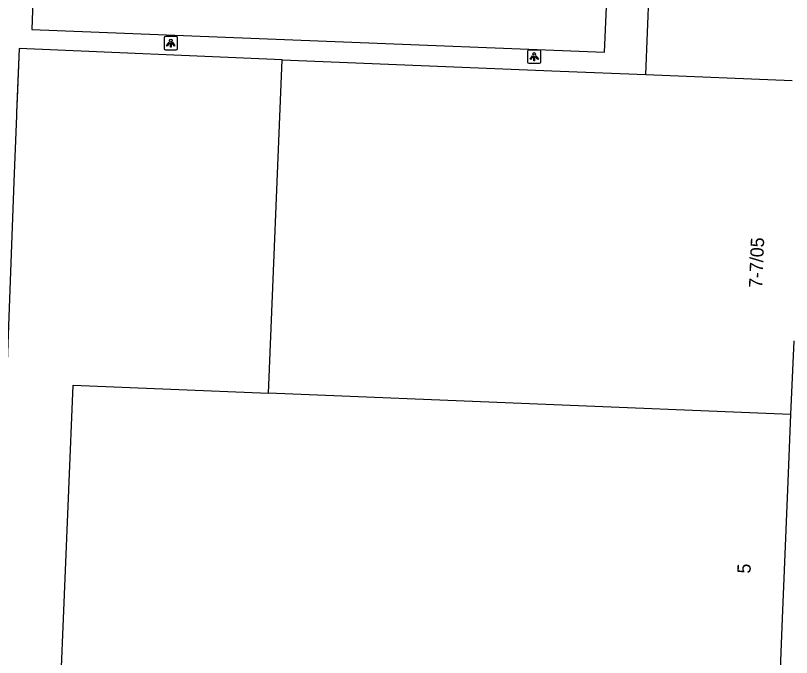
# Model space of a CAD drawing. Extents: x 160732 to 162105, y 387428 to 388479.
# Drawn here: x 161695.1 to 161753.3, y 387610.8 to 387659 of the extents above; entities that cross this region are included whole.
import ezdxf

# ---------------------------------------------------------------- set-up
doc = ezdxf.new("R2010")
doc.units = 0
for name, color, linetype in [('IMGEO_Lichtpunt', 7, 'Continuous'), ('IMGEO_Muur', 7, 'Continuous'), ('IMGEO_Pand', 7, 'Continuous'), ('IMGEO_Pand_nummerreeks', 7, 'Continuous'), ('IMGEO_Voetpad_open', 7, 'Continuous')]:
    doc.layers.add(name, color=color, linetype=linetype)

msp = doc.modelspace()

# ---------------------------------------------------------------- linework, layer by layer
at = {"layer": 'IMGEO_Lichtpunt'}
for p, q in [((161706.229, 387657.301), (161706.229, 387656.494)), ((161706.229, 387657.301), (161706.229, 387656.494)), ((161707.131, 387657.396), (161706.323, 387657.396)), ((161707.131, 387657.396), (161706.323, 387657.396)), ((161707.225, 387656.494), (161707.225, 387657.301)), ((161707.225, 387656.494), (161707.225, 387657.301)), ((161706.323, 387656.4), (161707.131, 387656.4)), ((161706.323, 387656.4), (161707.131, 387656.4)), ((161733.498, 387656.292), (161733.498, 387655.485)), ((161733.498, 387656.292), (161733.498, 387655.485)), ((161734.4, 387656.387), (161733.592, 387656.387)), ((161734.4, 387656.387), (161733.592, 387656.387)), ((161734.494, 387655.485), (161734.494, 387656.292)), ((161734.494, 387655.485), (161734.494, 387656.292)), ((161733.592, 387655.391), (161734.4, 387655.391)), ((161733.592, 387655.391), (161734.4, 387655.391))]:
    msp.add_line(p, q, dxfattribs=at)
for points in [[(161706.603, 387656.965), (161706.642, 387656.937), (161706.454, 387656.675), (161706.416, 387656.702), (161706.603, 387656.965)], [(161706.705, 387656.917), (161706.752, 387656.917), (161706.752, 387656.595), (161706.705, 387656.595), (161706.705, 387656.917)], [(161706.815, 387656.937), (161706.853, 387656.964), (161707.04, 387656.702), (161707.001, 387656.674), (161706.815, 387656.937)], [(161733.872, 387655.956), (161733.911, 387655.928), (161733.723, 387655.666), (161733.685, 387655.693), (161733.872, 387655.956)], [(161733.974, 387655.908), (161734.021, 387655.908), (161734.021, 387655.586), (161733.974, 387655.586), (161733.974, 387655.908)], [(161734.084, 387655.928), (161734.122, 387655.955), (161734.309, 387655.693), (161734.27, 387655.665), (161734.084, 387655.928)]]:
    msp.add_lwpolyline(points, dxfattribs=at)
for centre in [(161706.728, 387657.099), (161733.997, 387656.09)]:
    msp.add_circle(centre, 0.0994, dxfattribs=at)
for centre, start, end in [((161706.323, 387657.301), 90, 180), ((161706.323, 387657.301), 90, 180), ((161707.131, 387657.301), 0, 90), ((161707.131, 387657.301), 0, 90), ((161706.323, 387656.494), 180, 270), ((161706.323, 387656.494), 180, 270), ((161707.131, 387656.494), 270, 0), ((161707.131, 387656.494), 270, 360), ((161733.592, 387656.292), 90, 180), ((161733.592, 387656.292), 90, 180), ((161734.4, 387656.292), 0, 90), ((161734.4, 387656.292), 0, 90), ((161733.592, 387655.485), 180, 270), ((161733.592, 387655.485), 180, 270), ((161734.4, 387655.485), 270, 0), ((161734.4, 387655.485), 270, 360)]:
    msp.add_arc(centre, 0.0946, start, end, dxfattribs=at)
at = {"layer": 'IMGEO_Muur'}
for points in [[(161715.082, 387655.655), (161695.358, 387656.493), (161695.166, 387651.674)], [(161695.166, 387651.674), (161695.158, 387651.477)]]:
    msp.add_lwpolyline(points, dxfattribs=at)
at = {"layer": 'IMGEO_Pand'}
for points in [[(161742.37, 387654.538), (161742.758, 387664.027), (161742.861, 387666.535)], [(161714.058, 387630.638), (161715.082, 387655.655)], [(161715.082, 387655.655), (161735.935, 387654.801), (161742.37, 387654.538)], [(161742.37, 387654.538), (161753.363, 387654.105)], [(161753.466, 387634.571), (161753.239, 387629.036)], [(161752.276, 387605.501), (161698.439, 387607.705), (161699.402, 387631.238), (161714.058, 387630.638)], [(161753.239, 387629.036), (161714.058, 387630.638)], [(161753.239, 387629.036), (161753.034, 387624.034), (161752.613, 387613.743), (161752.276, 387605.501)]]:
    msp.add_lwpolyline(points, dxfattribs=at)
at = {"layer": 'IMGEO_Voetpad_open'}
for points in [[(161696.427, 387661.508), (161696.297, 387657.93), (161739.283, 387656.214), (161739.442, 387660.208)], [(161715.082, 387655.655), (161695.358, 387656.493), (161695.21, 387652.777), (161695.166, 387651.674), (161695.158, 387651.477), (161694.964, 387646.491), (161694.939, 387645.836), (161692.661, 387585.122), (161692.174, 387571.838), (161692.129, 387570.906), (161691.79, 387563.2), (161723.356, 387561.738), (161749.827, 387560.516)]]:
    msp.add_lwpolyline(points, dxfattribs=at)

# ---------------------------------------------------------------- texts
at = {"layer": 'IMGEO_Pand_nummerreeks'}
for s, rotation, p in [('7-7/05', 87.655, (161751.105, 387638.521)), ('5', 87.65689, (161750.228, 387617.1))]:
    msp.add_text(s, height=1, rotation=rotation, dxfattribs=at).set_placement(p)

doc.saveas('drawing.dxf')
